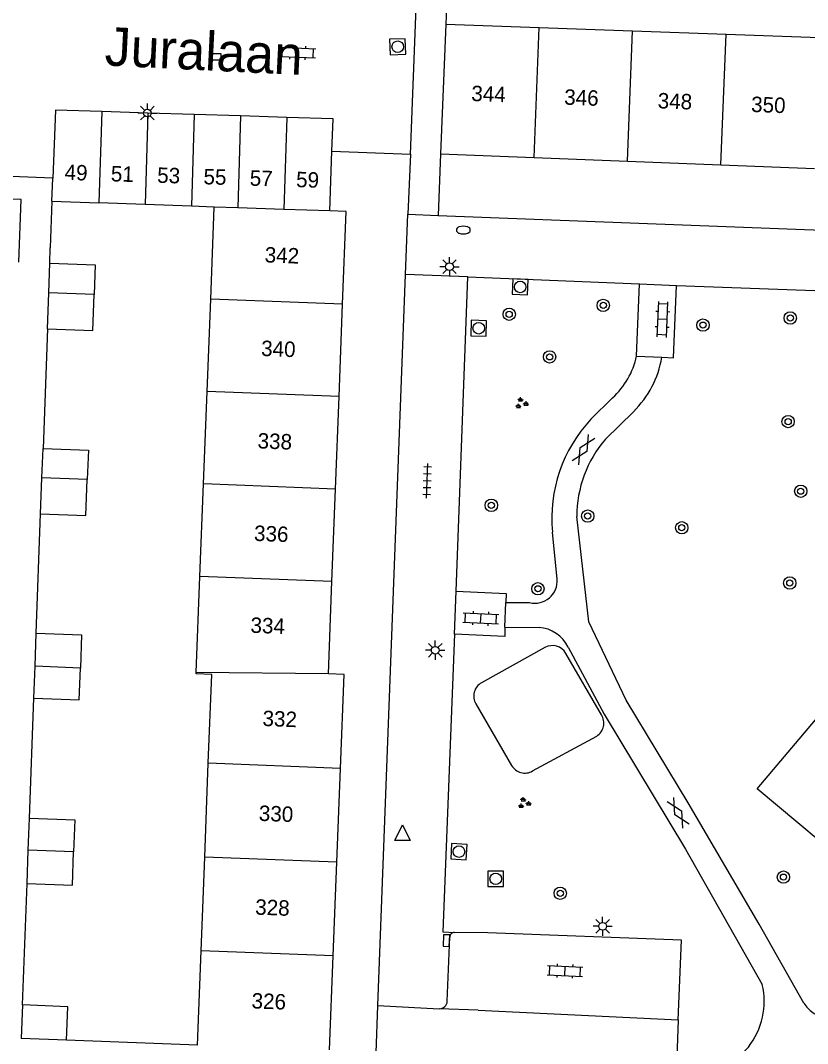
# Model space of a CAD drawing. Extents: x 132994 to 136000, y 393499 to 395512.
# Drawn here: x 134480.9 to 134531.9, y 394229.5 to 394295.8 of the extents above; entities that cross this region are included whole.
import ezdxf

# ---------------------------------------------------------------- set-up
doc = ezdxf.new("R2010")
doc.units = 0
for name, color, linetype in [('gg-afsc-erfafscheiding', 7, 'Continuous'), ('gg-afsc-muur', 7, 'Continuous'), ('gg-anno-huisnummerreeks BGT', 7, 'Continuous'), ('gg-anno-openbare ruimte label', 7, 'Continuous'), ('gg-bbg-bijgebouw', 7, 'Continuous'), ('gg-bbg-gedigitaliseerde bebouwing', 7, 'Continuous'), ('gg-bbg-gedigitaliseerde bijgebouw', 7, 'Continuous'), ('gg-bbg-hoofdgebouw', 7, 'Continuous'), ('gg-bbg-luifel en loopbrug', 7, 'Continuous'), ('gg-bbg-tussenscheiding', 7, 'Continuous'), ('gg-knt-verharding', 7, 'Continuous'), ('gg-knt-verharding nz', 7, 'Continuous'), ('gt-grn-weggrens', 7, 'Continuous'), ('gt-symb-boom', 7, 'Continuous'), ('gt-symb-brandkraan', 7, 'Continuous'), ('gt-symb-gesloten verharding', 7, 'Continuous'), ('gt-symb-groenvak', 7, 'Continuous'), ('gt-symb-klinker verharding', 7, 'Continuous'), ('gt-symb-kolk', 7, 'Continuous'), ('gt-symb-lichtmast', 7, 'Continuous'), ('gt-symb-rioolschacht', 7, 'Continuous'), ('gt-symb-tegel verharding', 7, 'Continuous'), ('gt-symb-waterafsluiter', 7, 'Continuous')]:
    doc.layers.add(name, color=color, linetype=linetype)

# ---------------------------------------------------------------- blocks, each defined once
blk = doc.blocks.new('gt0-RS')
at = {"layer": 'gt-symb-rioolschacht'}
blk.add_lwpolyline([(-0.5, -0.5), (0.5, -0.5), (0.5, 0.5), (-0.5, 0.5)], close=True, dxfattribs=at)
blk.add_circle((0, 0), 0.375, dxfattribs=at)
blk = doc.blocks.new('gt0-WAFSL')
at = {"layer": 'gt-symb-waterafsluiter'}
for p, q in [((-0.5, -0.333), (0, 0.667)), ((0, 0.667), (0.5, -0.333)), ((0.5, -0.333), (-0.5, -0.333))]:
    blk.add_line(p, q, dxfattribs=at)
blk = doc.blocks.new('gt0-TEG1')
at = {"layer": 'gt-symb-tegel verharding'}
for p, q in [((-1.125, 0), (1.125, 0)), ((-0.9, -0.25), (-0.9, 0.25)), ((-0.45, -0.25), (-0.45, 0.25)), ((0, -0.25), (0, 0.25)), ((0.45, -0.25), (0.45, 0.25)), ((0.9, -0.25), (0.9, 0.25))]:
    blk.add_line(p, q, dxfattribs=at)
blk = doc.blocks.new('gt0-KOLK')
at = {"layer": 'gt-symb-kolk'}
blk.add_lwpolyline([(0, 0), (0.375, 0), (0.375, 0.4), (-0.375, 0.4), (-0.375, 0), (0, 0)], dxfattribs=at)
blk = doc.blocks.new('gt0-KL1')
at = {"layer": 'gt-symb-klinker verharding'}
for p, q in [((-1.15, 0.3), (1.15, 0.3)), ((-1, -0.3), (-1, 0.3)), ((-0.5, 0.3), (-0.5, 0.45)), ((0, -0.3), (0, 0.3)), ((0.5, 0.3), (0.5, 0.45)), ((1, -0.3), (1, 0.3)), ((-1.15, -0.3), (1.15, -0.3)), ((-0.5, -0.45), (-0.5, -0.3)), ((0.5, -0.45), (0.5, -0.3))]:
    blk.add_line(p, q, dxfattribs=at)
blk = doc.blocks.new('gt0-LMAST')
at = {"layer": 'gt-symb-lichtmast'}
for p, q in [((-0.182, 0.173), (-0.447, 0.438)), ((-0.005, 0.246), (-0.005, 0.621)), ((0.172, 0.173), (0.437, 0.438)), ((-0.255, -0.004), (-0.63, -0.004)), ((-0.182, -0.181), (-0.447, -0.446)), ((-0.005, -0.254), (-0.005, -0.629)), ((0.437, -0.446), (0.172, -0.181)), ((0.245, -0.004), (0.62, -0.004))]:
    blk.add_line(p, q, dxfattribs=at)
blk.add_circle((-0.005, -0.004), 0.25, dxfattribs=at)
blk = doc.blocks.new('gt0-BOOM')
at = {"layer": 'gt-symb-boom'}
for radius in [0.4, 0.2]:
    blk.add_circle((0, 0), radius, dxfattribs=at)
blk = doc.blocks.new('gt0-GESVH1')
at = {"layer": 'gt-symb-gesloten verharding'}
for p, q in [((-0.992, -0.261), (0.008, 0.239)), ((0.008, -0.261), (-0.992, 0.239)), ((0.008, 0.239), (1.008, -0.261)), ((1.008, 0.239), (0.008, -0.261))]:
    blk.add_line(p, q, dxfattribs=at)
blk = doc.blocks.new('gt0-GRVAK')
at = {"layer": 'gt-symb-groenvak'}
for p, q in [((-0.11, 0.189), (-0.228, 0.24)), ((-0.182, 0.153), (0.088, 0.153)), ((-0.091, 0.211), (-0.156, 0.322)), ((-0.047, 0.214), (-0.047, 0.393)), ((-0.004, 0.211), (0.061, 0.322)), ((0.015, 0.189), (0.133, 0.24)), ((0.262, -0.052), (0.197, 0.059)), ((0.305, -0.049), (0.305, 0.13)), ((0.349, -0.052), (0.414, 0.059)), ((-0.245, -0.228), (-0.363, -0.177)), ((-0.318, -0.264), (-0.047, -0.264)), ((-0.226, -0.206), (-0.291, -0.095)), ((-0.183, -0.203), (-0.183, -0.024)), ((-0.139, -0.206), (-0.074, -0.095)), ((-0.12, -0.228), (-0.002, -0.177)), ((0.243, -0.074), (0.125, -0.023)), ((0.17, -0.11), (0.441, -0.11)), ((0.368, -0.074), (0.486, -0.023))]:
    blk.add_line(p, q, dxfattribs=at)
blk = doc.blocks.new('gt0-BR')
at = {"layer": 'gt-symb-brandkraan'}
for centre, radius, start, end in [((-0.244, 0), 0.206, 107.56694, 252.43307), ((0.599, -2.664), 3, 106.89205, 107.56694), ((0, -0.691), 0.938, 73.10799, 106.89205), ((-0.599, -2.664), 3, 72.43309, 73.10799), ((0.244, 0), 0.206, 287.56695, 72.43309), ((0.599, 2.664), 3, 252.43307, 253.10797), ((0, 0.691), 0.938, 253.10797, 286.89206), ((-0.599, 2.664), 3, 286.89206, 287.56695)]:
    blk.add_arc(centre, radius, start, end, dxfattribs=at)

msp = doc.modelspace()

# ---------------------------------------------------------------- linework, layer by layer
at = {"layer": 'gg-afsc-erfafscheiding'}
for p, q in [((134508.513, 394297.158), (134508.45, 394295.58)), ((134482.771, 394280.073), (134482.782, 394281.07)), ((134482.612, 394275.831), (134482.335, 394268.073)), ((134481.889, 394256.094), (134482.172, 394263.828)), ((134481.446, 394244.106), (134481.738, 394251.871)), ((134480.997, 394231.999), (134481.293, 394239.868)), ((134492.339, 394229.392), (134483.852, 394229.711))]:
    msp.add_line(p, q, dxfattribs=at)
at = {"layer": 'gg-afsc-muur'}
msp.add_line((134482.9, 394284.1), (134482.782, 394281.07), dxfattribs=at)
at = {"layer": 'gg-bbg-bijgebouw'}
for p, q in [((134489.132, 394289.813), (134486.131, 394289.907)), ((134492.133, 394289.72), (134489.132, 394289.813)), ((134495.134, 394289.627), (134492.133, 394289.72)), ((134498.135, 394289.533), (134495.134, 394289.627)), ((134500.91, 394283.47), (134501.059, 394287.33)), ((134482.9, 394284.1), (134482.958, 394285.6)), ((134482.699, 394278.16), (134482.771, 394280.073)), ((134482.612, 394275.831), (134482.699, 394278.16)), ((134482.262, 394266.17), (134482.335, 394268.073)), ((134482.172, 394263.828), (134482.262, 394266.17)), ((134481.812, 394253.946), (134481.889, 394256.094)), ((134481.738, 394251.871), (134481.812, 394253.946)), ((134481.371, 394242.021), (134481.446, 394244.106)), ((134481.293, 394239.868), (134481.371, 394242.021)), ((134480.997, 394231.999), (134480.901, 394229.826)), ((134483.852, 394229.711), (134480.901, 394229.826))]:
    msp.add_line(p, q, dxfattribs=at)
for points in [[(134486.131, 394289.907), (134483.13, 394290), (134482.958, 394285.6)], [(134501.059, 394287.33), (134501.14, 394289.44), (134498.135, 394289.533)], [(134482.771, 394280.073), (134485.709, 394279.963), (134485.637, 394278.046)], [(134482.612, 394275.831), (134485.55, 394275.72), (134485.637, 394278.046)], [(134482.335, 394268.073), (134485.273, 394267.96), (134485.2, 394266.056)], [(134482.172, 394263.828), (134485.11, 394263.715), (134485.2, 394266.056)], [(134481.889, 394256.094), (134484.827, 394255.989), (134484.75, 394253.833)], [(134481.738, 394251.871), (134484.677, 394251.766), (134484.75, 394253.833)], [(134481.446, 394244.106), (134484.384, 394244.001), (134484.308, 394241.908)], [(134481.293, 394239.868), (134484.231, 394239.762), (134484.308, 394241.908)], [(134483.852, 394229.711), (134483.943, 394231.875), (134480.997, 394231.999)]]:
    msp.add_lwpolyline(points, dxfattribs=at)
at = {"layer": 'gg-bbg-gedigitaliseerde bebouwing'}
for p, q in [((134508.45, 394295.58), (134514.486, 394295.363)), ((134514.486, 394295.363), (134520.544, 394295.145)), ((134520.544, 394295.145), (134526.603, 394294.927)), ((134526.603, 394294.927), (134532.662, 394294.709)), ((134493.197, 394277.755), (134493.427, 394283.717)), ((134492.965, 394271.76), (134493.197, 394277.755)), ((134492.734, 394265.766), (134492.965, 394271.76)), ((134492.502, 394259.772), (134492.734, 394265.766)), ((134492.261, 394253.543), (134492.502, 394259.772)), ((134492.809, 394241.58), (134493.044, 394247.66)), ((134492.574, 394235.5), (134492.809, 394241.58)), ((134492.339, 394229.392), (134492.574, 394235.5))]:
    msp.add_line(p, q, dxfattribs=at)
msp.add_lwpolyline([(134493.044, 394247.66), (134493.267, 394253.415), (134492.258, 394253.454), (134492.261, 394253.543)], dxfattribs=at)
at = {"layer": 'gg-bbg-gedigitaliseerde bijgebouw'}
for p, q in [((134482.9, 394284.1), (134485.947, 394283.989)), ((134488.948, 394283.88), (134485.947, 394283.989)), ((134491.948, 394283.771), (134488.948, 394283.88)), ((134493.427, 394283.717), (134491.948, 394283.771))]:
    msp.add_line(p, q, dxfattribs=at)
at = {"layer": 'gg-bbg-hoofdgebouw'}
for p, q in [((134508.45, 394295.58), (134508.1, 394287.17)), ((134508.1, 394287.17), (134514.158, 394286.934)), ((134514.158, 394286.934), (134520.216, 394286.698)), ((134520.216, 394286.698), (134526.274, 394286.461)), ((134526.274, 394286.461), (134532.332, 394286.225)), ((134501.52, 394271.432), (134501.75, 394277.426)), ((134501.29, 394265.438), (134501.52, 394271.432)), ((134501.06, 394259.444), (134501.29, 394265.438)), ((134500.83, 394253.45), (134501.06, 394259.444)), ((134501.37, 394241.25), (134501.605, 394247.33)), ((134501.135, 394235.17), (134501.37, 394241.25)), ((134500.9, 394229.09), (134501.135, 394235.17))]:
    msp.add_line(p, q, dxfattribs=at)
for points in [[(134501.75, 394277.426), (134501.98, 394283.42), (134500.91, 394283.47)], [(134501.605, 394247.33), (134501.84, 394253.41), (134500.83, 394253.45)]]:
    msp.add_lwpolyline(points, dxfattribs=at)
at = {"layer": 'gg-bbg-luifel en loopbrug'}
msp.add_lwpolyline([(134480.766, 394280.148), (134480.907, 394284.21), (134478.106, 394284.307)], dxfattribs=at)
at = {"layer": 'gg-bbg-tussenscheiding'}
for p, q in [((134514.158, 394286.934), (134514.486, 394295.363)), ((134520.216, 394286.698), (134520.544, 394295.145)), ((134526.274, 394286.461), (134526.603, 394294.927)), ((134486.131, 394289.907), (134485.947, 394283.989)), ((134489.132, 394289.813), (134488.948, 394283.88)), ((134492.133, 394289.72), (134491.948, 394283.771)), ((134495.134, 394289.627), (134494.949, 394283.667)), ((134498.135, 394289.533), (134497.949, 394283.568)), ((134494.949, 394283.667), (134493.427, 394283.717)), ((134497.949, 394283.568), (134494.949, 394283.667)), ((134500.91, 394283.47), (134497.949, 394283.568)), ((134485.637, 394278.046), (134482.699, 394278.16)), ((134501.75, 394277.426), (134493.197, 394277.755)), ((134501.52, 394271.432), (134492.965, 394271.76)), ((134485.2, 394266.056), (134482.262, 394266.17)), ((134501.29, 394265.438), (134492.734, 394265.766)), ((134501.06, 394259.444), (134492.502, 394259.772)), ((134484.75, 394253.833), (134481.812, 394253.946)), ((134500.83, 394253.45), (134492.261, 394253.543)), ((134501.605, 394247.33), (134493.044, 394247.66)), ((134484.308, 394241.908), (134481.371, 394242.021)), ((134501.37, 394241.25), (134492.809, 394241.58)), ((134501.135, 394235.17), (134492.574, 394235.5))]:
    msp.add_line(p, q, dxfattribs=at)
at = {"layer": 'gg-knt-verharding'}
for p, q in [((134506.15, 394287.15), (134506.54, 394297.24)), ((134501.059, 394287.33), (134506.15, 394287.15)), ((134506.15, 394287.15), (134505.98, 394283.25)), ((134508.1, 394287.17), (134507.934, 394283.175)), ((134505.832, 394279.342), (134505.98, 394283.25)), ((134507.934, 394283.175), (134562.136, 394281.091)), ((134504.038, 394231.953), (134505.832, 394279.342)), ((134509.12, 394258.81), (134509.86, 394279.19)), ((134509.86, 394279.19), (134521, 394278.73)), ((134520.81, 394274.06), (134521, 394278.73)), ((134521, 394278.73), (134523.4, 394278.64)), ((134520.81, 394274.06), (134522.451, 394273.977)), ((134517.85, 394269.96), (134519.251, 394271.35)), ((134518.79, 394268.669), (134520.6, 394270.45)), ((134515.66, 394259.59), (134515.35, 394262.651)), ((134509.01, 394256.02), (134509.12, 394258.81)), ((134512.27, 394256.49), (134512.33, 394258.08)), ((134512.33, 394258.08), (134513.87, 394258.079)), ((134512.27, 394256.49), (134514.48, 394256.47)), ((134509.01, 394256.02), (134508.254, 394236.728)), ((134514.859, 394255.159), (134510.755, 394252.876)), ((134518.522, 394250.799), (134516.228, 394254.783)), ((134510.393, 394251.505), (134512.702, 394247.518)), ((134514.065, 394247.159), (134518.223, 394249.419)), ((134508.254, 394236.728), (134509.002, 394236.698)), ((134508.534, 394232.233), (134508.692, 394236.393)), ((134511.16, 394236.66), (134509.002, 394236.698)), ((134503.922, 394228.885), (134504.038, 394231.953)), ((134504.038, 394231.953), (134508.014, 394231.748)), ((134523.511, 394231.027), (134523.374, 394227.449))]:
    msp.add_line(p, q, dxfattribs=at)
for points in [[(134482.958, 394285.6), (134476.97, 394285.83), (134476.99, 394286.34)], [(134522.451, 394273.977), (134523.19, 394273.94), (134523.4, 394278.64)], [(134523.4, 394278.64), (134533.54, 394278.27), (134533.524, 394277.789)], [(134531.64, 394232.109), (134528.75, 394237.22), (134524.15, 394245.09), (134520.12, 394251.76), (134517.71, 394256.82), (134516.93, 394263.65)], [(134509.12, 394258.81), (134512.35, 394258.67), (134512.33, 394258.08)], [(134512.27, 394256.49), (134512.26, 394255.87), (134509.01, 394256.02)], [(134516.369, 394255.19), (134518.71, 394250.85), (134523.98, 394242.09), (134528.95, 394233.32)], [(134535.338, 394240.386), (134528.611, 394245.996), (134534.416, 394252.853), (134541.151, 394247.23), (134535.338, 394240.386)], [(134523.511, 394231.027), (134523.71, 394236.2), (134511.16, 394236.66)]]:
    msp.add_lwpolyline(points, dxfattribs=at)
for centre, radius, start, end in [((134515.732, 394275.178), 5.199, 312.59172, 347.58664), ((134515.977, 394275.126), 6.576, 314.67858, 349.93967), ((134524.637, 394263.557), 9.331, 136.66472, 185.56938), ((134524.6, 394263.662), 7.67, 139.24504, 180.08638), ((134514.219, 394259.481), 1.445, 256.02863, 4.30908), ((134514.291, 394254.157), 2.321, 26.42984, 85.32646), ((134515.355, 394254.284), 1.005, 29.72615, 119.55832), ((134511.228, 394252.018), 0.98, 118.85558, 211.56269), ((134517.683, 394250.258), 0.998, 302.73728, 32.81247), ((134513.561, 394248.011), 0.99, 209.87134, 300.6167), ((134508.996, 394236.394), 0.304, 88.85005, 180.21833), ((134524.305, 394232.223), 4.773, 270.08458, 13.28954), ((134508.022, 394232.26), 0.513, 269.0829, 356.92796), ((134533.658, 394233.465), 2.432, 213.90541, 274.07862)]:
    msp.add_arc(centre, radius, start, end, dxfattribs=at)
at = {"layer": 'gg-knt-verharding nz'}
for q in [(134508.014, 394231.748), (134523.511, 394231.027)]:
    msp.add_line((134510.54, 394231.657), q, dxfattribs=at)
at = {"layer": 'gt-grn-weggrens'}
for p, q in [((134505.98, 394283.25), (134507.934, 394283.175)), ((134509.86, 394279.19), (134505.832, 394279.342))]:
    msp.add_line(p, q, dxfattribs=at)

# ---------------------------------------------------------------- block references
at = {"layer": 'gt-symb-boom'}
for p in [(134518.645, 394277.345), (134512.546, 394276.765), (134530.769, 394276.525), (134525.11, 394276.063), (134515.169, 394274.004), (134530.631, 394269.807), (134531.446, 394265.296), (134511.389, 394264.381), (134517.636, 394263.686), (134523.736, 394262.931), (134530.735, 394259.345), (134514.411, 394258.971), (134530.327, 394240.28), (134515.857, 394239.229)]:
    msp.add_blockref('gt0-BOOM', p, dxfattribs=at)
at = {"layer": 'gt-symb-brandkraan'}
msp.add_blockref('gt0-BR', (134509.576, 394282.228), dxfattribs=at)
at = {"layer": 'gt-symb-gesloten verharding'}
for p, rotation in [((134517.35, 394267.997), 58.86920085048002), ((134523.503, 394244.456), -59.743562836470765)]:
    msp.add_blockref('gt0-GESVH1', p, dxfattribs=dict(at, rotation=rotation))
at = {"layer": 'gt-symb-groenvak'}
for p in [(134513.332, 394270.993), (134513.506, 394245.07)]:
    msp.add_blockref('gt0-GRVAK', p, dxfattribs=at)
at = {"layer": 'gt-symb-klinker verharding'}
for p, rotation in [((134498.845, 394293.729), -2.407413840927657), ((134522.49, 394276.433), 87.42085249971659), ((134510.709, 394257.051), -2.6363819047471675), ((134516.167, 394234.19), -2.579147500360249)]:
    msp.add_blockref('gt0-KL1', p, dxfattribs=dict(at, rotation=rotation))
at = {"layer": 'gt-symb-kolk'}
msp.add_blockref('gt0-KOLK', (134493.507, 394293.252), dxfattribs=at)
at = {"layer": 'gt-symb-kolk', "rotation": 87.89324054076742}
msp.add_blockref('gt0-KOLK', (134508.678, 394236.158), dxfattribs=at)
at = {"layer": 'gt-symb-lichtmast'}
for p in [(134489.102, 394289.812), (134508.682, 394279.855), (134507.757, 394254.992), (134518.61, 394237.093)]:
    msp.add_blockref('gt0-LMAST', p, dxfattribs=at)
at = {"layer": 'gt-symb-rioolschacht'}
for p, rotation in [((134505.318, 394294.113), -177.7643631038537), ((134513.261, 394278.54), -2.693611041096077), ((134510.57, 394275.862), -91.89196541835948), ((134509.289, 394241.93), 87.0775273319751)]:
    msp.add_blockref('gt0-RS', p, dxfattribs=dict(at, rotation=rotation))
msp.add_blockref('gt0-RS', (134511.671, 394240.17), dxfattribs=at)
at = {"layer": 'gt-symb-tegel verharding', "rotation": 87.87890360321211}
msp.add_blockref('gt0-TEG1', (134507.231, 394265.964), dxfattribs=at)
at = {"layer": 'gt-symb-waterafsluiter'}
msp.add_blockref('gt0-WAFSL', (134505.627, 394242.991), dxfattribs=at)

# ---------------------------------------------------------------- texts
at = {"layer": 'gg-anno-huisnummerreeks BGT'}
for s, rotation, p in [('344', 357.8, (134510.078, 394290.595)), ('346', 357.8, (134516.099, 394290.36)), ('348', 357.8, (134522.159, 394290.124)), ('350', 357.8, (134528.215, 394289.887)), ('49', 358.2, (134483.715, 394285.479)), ('51', 358.2, (134486.713, 394285.386)), ('53', 358.2, (134489.717, 394285.292)), ('55', 358.2, (134492.718, 394285.199)), ('57', 358.2, (134495.716, 394285.106)), ('59', 358.2, (134498.722, 394285.012)), ('342', 357.8, (134496.684, 394280.133)), ('340', 357.8, (134496.452, 394274.069)), ('338', 357.8, (134496.222, 394268.075)), ('336', 357.8, (134495.992, 394262.081)), ('334', 357.8, (134495.763, 394256.123)), ('332', 357.8, (134496.541, 394250.08)), ('330', 357.8, (134496.303, 394243.931)), ('328', 357.8, (134496.068, 394237.851)), ('326', 357.8, (134495.833, 394231.771))]:
    msp.add_text(s, height=1, rotation=rotation, dxfattribs=at).set_placement(p)
at = {"layer": 'gg-anno-openbare ruimte label'}
msp.add_text('Juralaan', height=2.5, rotation=357.2, dxfattribs=at).set_placement((134486.295, 394292.904))

doc.saveas('drawing.dxf')
